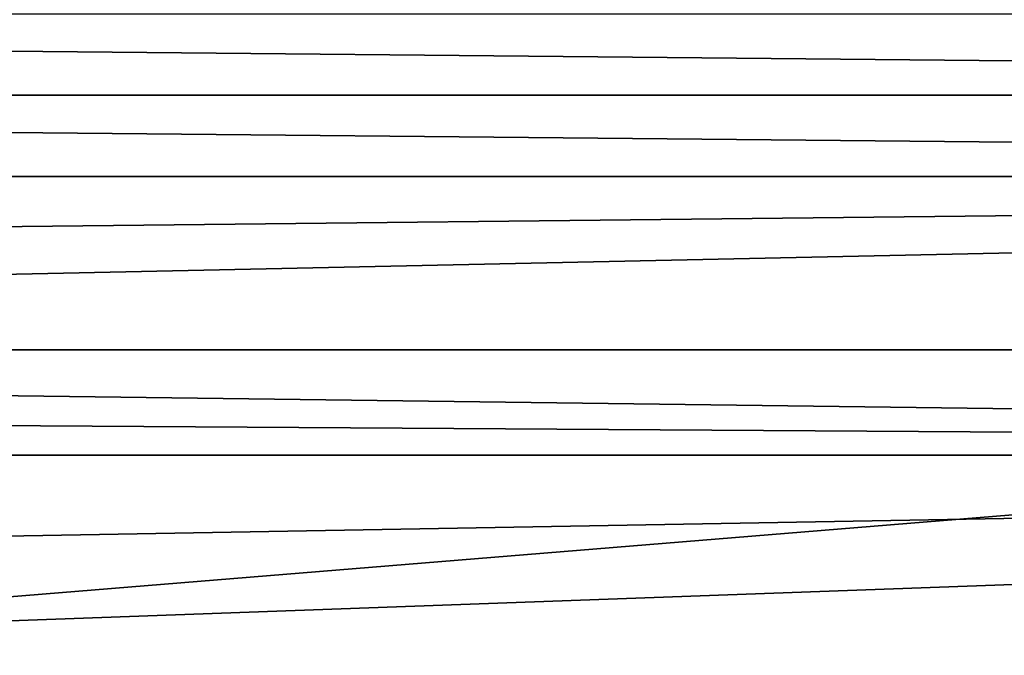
# Model space of a CAD drawing. Header units: millimetres. Extents: x -143 to 143, y -35 to 35.
# Tile 440 of 533: x 125.175 to 126.571, y -1.334 to -0.432. Entities that reach past the tile are written whole.
import ezdxf

# ---------------------------------------------------------------- set-up
doc = ezdxf.new("R2010")
doc.units = ezdxf.units.MM
doc.header["$LTSCALE"] = 65.185185
for name, color, linetype in [('1137', 7, 'CONTINUOUS'), ('1146', 7, 'CONTINUOUS'), ('1206', 7, 'CONTINUOUS'), ('1323', 7, 'CONTINUOUS'), ('1598', 7, 'CONTINUOUS'), ('1599', 7, 'CONTINUOUS'), ('1601', 7, 'CONTINUOUS')]:
    doc.layers.add(name, color=color, linetype=linetype)

msp = doc.modelspace()

# ---------------------------------------------------------------- linework, layer by layer
at = {"layer": '1137', "linetype": 'CONTINUOUS'}
for points in [[(93.65, -3.1481, 18.2302), (93.65, 0.0589, 18.4999), (140.45, -3.0752, 18.2426), (93.65, -3.1481, 18.2302)], [(140.45, -3.0752, 18.2426), (93.65, 0.0589, 18.4999), (140.45, 0, 18.5), (140.45, -3.0752, 18.2426)]]:
    msp.add_3dface(points, dxfattribs=at)
at = {"layer": '1146', "linetype": 'CONTINUOUS'}
for points in [[(140.45, -1.3565, 7.8842), (140.45, 0, 8), (120.15, -1.6609, 7.8257), (140.45, -1.3565, 7.8842)], [(120.15, -1.6609, 7.8257), (140.45, 0, 8), (120.15, 0, 8), (120.15, -1.6609, 7.8257)]]:
    msp.add_3dface(points, dxfattribs=at)
at = {"layer": '1206', "linetype": 'CONTINUOUS'}
for points in [[(120.15, -0.9755, 4.9039), (120.15, -0.9005, 4.9182), (131.65, -1.0502, 4.8885), (120.15, -0.9755, 4.9039)], [(120.15, -0.9005, 4.9182), (131.65, -0.9005, 4.9182), (131.65, -1.0502, 4.8885), (120.15, -0.9005, 4.9182)], [(120.15, -1.0502, 4.8885), (120.15, -0.9755, 4.9039), (131.65, -1.0502, 4.8885), (120.15, -1.0502, 4.8885)]]:
    msp.add_3dface(points, dxfattribs=at)
at = {"layer": '1323', "linetype": 'CONTINUOUS'}
for points in [[(140.45, -3.4954, 20.1998), (140.45, 0.0589, 20.4999), (93.65, -0.0836, 20.4998), (140.45, -3.4954, 20.1998)], [(93.65, -3.633, 20.1755), (140.45, -3.4954, 20.1998), (93.65, -0.0836, 20.4998), (93.65, -3.633, 20.1755)]]:
    msp.add_3dface(points, dxfattribs=at)
at = {"layer": '1598', "linetype": 'CONTINUOUS'}
for points in [[(119.65, -0.5391, 5.4735), (119.65, -0.4234, 5.4837), (131.65, -0.5391, 5.4735), (119.65, -0.5391, 5.4735)], [(119.65, -0.4234, 5.4837), (131.65, -0.4234, 5.4837), (131.65, -0.5391, 5.4735), (119.65, -0.4234, 5.4837)], [(119.65, -0.6546, 5.4609), (119.65, -0.5391, 5.4735), (131.65, -0.6546, 5.4609), (119.65, -0.6546, 5.4609)], [(131.65, -0.6546, 5.4609), (119.65, -0.5391, 5.4735), (131.65, -0.5391, 5.4735), (131.65, -0.6546, 5.4609)]]:
    msp.add_3dface(points, dxfattribs=at)
at = {"layer": '1599', "linetype": 'CONTINUOUS'}
for points in [[(119.9141, -0.7832, 5.177), (119.65, -0.6546, 5.4609), (131.65, -0.6546, 5.4609), (119.9141, -0.7832, 5.177)], [(120.15, -0.9005, 4.9182), (119.9141, -0.7832, 5.177), (131.65, -0.6546, 5.4609), (120.15, -0.9005, 4.9182)], [(131.65, -0.9005, 4.9182), (120.15, -0.9005, 4.9182), (131.65, -0.6546, 5.4609), (131.65, -0.9005, 4.9182)]]:
    msp.add_3dface(points, dxfattribs=at)
at = {"layer": '1601', "linetype": 'CONTINUOUS'}
for points in [[(119.65, -1.485, 5.2957), (119.9141, -1.2575, 5.0826), (131.65, -1.0502, 4.8885), (119.65, -1.485, 5.2957)], [(119.65, -1.485, 5.2957), (131.65, -1.0502, 4.8885), (131.65, -1.485, 5.2957), (119.65, -1.485, 5.2957)], [(119.9141, -1.2575, 5.0826), (120.15, -1.0502, 4.8885), (131.65, -1.0502, 4.8885), (119.9141, -1.2575, 5.0826)]]:
    msp.add_3dface(points, dxfattribs=at)

doc.saveas('drawing.dxf')
